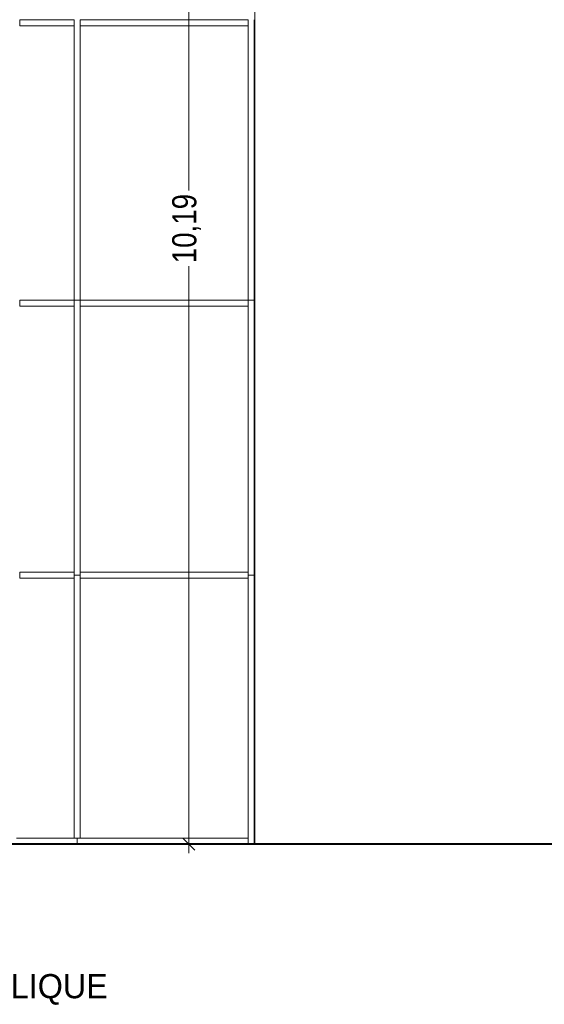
# Model space of a CAD drawing. Header units: millimetres. Extents: x 52659 to 1698020, y -10054 to 104697.
# Tile 333 of 363: x 1324395 to 1328736, y 2416 to 10561. Entities that reach past the tile are written whole.
import ezdxf

# ---------------------------------------------------------------- set-up
doc = ezdxf.new("R2010")
doc.units = ezdxf.units.MM
doc.header["$MEASUREMENT"] = 0
for name, color, linetype in [('01-02 Terrain 2D - limites parcelles.Terrain', 7, 'Continuous'), ('05-02 Cotation 200ème 100ème.Cotations', 7, 'Continuous'), ('06-05 Etiquette.Texte', 7, 'Continuous'), ('A-GLAZ-CWMG-OTLN.Modèle IFC', 7, 'Continuous'), ('A-WALL-____-OTLN.Modèle IFC', 7, 'Continuous')]:
    doc.layers.add(name, color=color, linetype=linetype)
doc.styles.add('STYLE_GENERE_3', font='ARIALN.TTF')
doc.dimstyles.new('STYLE_GENERE__2', dxfattribs={"dimtxt": 200, "dimasz": 95, "dimexe": 0.18, "dimexo": 100, "dimgap": 0, "dimtad": 0, "dimlfac": 0.001, "dimzin": 0, "dimdsep": 46, "dimtxsty": 'STYLE_GENERE_3', "dimblk": 'ARROWHEAD_6', "dimblk1": 'ARROWHEAD_6', "dimblk2": 'ARROWHEAD_6', "dimcen": 0.09, "dimclrd": 7, "dimclre": 7, "dimclrt": 7, "dimazin": 0, "dimtfac": 1, "dimtdec": 4, "dimtmove": 0, "dimatfit": 3, "dimfxl": 1, "dimtolj": 1, "dimtzin": 0, "dimarcsym": 0})
doc.dimstyles.new('STYLE_GENERE__4', dxfattribs={"dimtxt": 0.18, "dimasz": 145.92, "dimexe": 0.18, "dimexo": 0.0625, "dimgap": 0, "dimtad": 0, "dimtih": 1, "dimtoh": 1, "dimdec": 4, "dimzin": 0, "dimdsep": 46, "dimcen": 0.09, "dimadec": 0, "dimazin": 0, "dimtfac": 1, "dimtdec": 4, "dimtmove": 0, "dimatfit": 3, "dimldrblk": 'ARROWHEAD_1', "dimfxl": 1, "dimtolj": 1, "dimtzin": 0, "dimarcsym": 0})

# ---------------------------------------------------------------- blocks, each defined once
blk = doc.blocks.new('Élément de coupe_844_4', base_point=(1305239.9, 3740.7))
at = {"layer": 'A-WALL-____-OTLN.Modèle IFC', "color": 7, "linetype": 'Continuous', "lineweight": 9}
for p, q in [((1326339.9, 6940.7), (1326339.9, 3740.7)), ((1334289.9, 6940.7), (1334289.9, 3740.7)), ((1326339.9, 3740.7), (1334289.9, 3740.7))]:
    blk.add_line(p, q, dxfattribs=at)
blk = doc.blocks.new('Élément de coupe_874_4', base_point=(1305239.9, 3740.7))
at = {"layer": 'A-GLAZ-CWMG-OTLN.Modèle IFC', "color": 7, "linetype": 'Continuous', "lineweight": 18}
for p, q in [((1324845, 5940.7), (1324845, 3790.7)), ((1324895, 5940.7), (1324895, 3790.7))]:
    blk.add_line(p, q, dxfattribs=at)
blk = doc.blocks.new('Élément de coupe_877_4', base_point=(1305239.9, 3740.7))
at = {"layer": 'A-GLAZ-CWMG-OTLN.Modèle IFC', "color": 7, "linetype": 'Continuous', "lineweight": 18}
for p, q in [((1326284.9, 5940.7), (1326284.9, 3790.7)), ((1326334.9, 5940.7), (1326334.9, 3790.7)), ((1326334.9, 3740.7), (1326284.9, 3740.7))]:
    blk.add_line(p, q, dxfattribs=at)
blk = doc.blocks.new('Élément de coupe_882_4', base_point=(1305239.9, 3740.7))
at = {"layer": 'A-GLAZ-CWMG-OTLN.Modèle IFC', "color": 7, "linetype": 'Continuous', "lineweight": 18}
for p, q in [((1326334.9, 3740.7), (1326334.9, 3790.7)), ((1326339.9, 3790.7), (1326334.9, 3790.7)), ((1326339.9, 3740.7), (1326334.9, 3740.7))]:
    blk.add_line(p, q, dxfattribs=at)
blk = doc.blocks.new('Élément de coupe_884_4', base_point=(1305239.9, 3740.7))
at = {"layer": 'A-GLAZ-CWMG-OTLN.Modèle IFC', "color": 7, "linetype": 'Continuous', "lineweight": 18}
for p, q in [((1324895, 3790.7), (1324870, 3790.7)), ((1326284.9, 3790.7), (1324895, 3790.7)), ((1326284.9, 3740.7), (1326284.9, 3790.7)), ((1326284.9, 3740.7), (1324870, 3740.7))]:
    blk.add_line(p, q, dxfattribs=at)
blk = doc.blocks.new('Élément de coupe_885_4', base_point=(1305239.9, 3740.7))
at = {"layer": 'A-GLAZ-CWMG-OTLN.Modèle IFC', "color": 7, "linetype": 'Continuous', "lineweight": 18}
for p, q in [((1324395, 3790.7), (1324370, 3790.7)), ((1324845, 3790.7), (1324395, 3790.7)), ((1324870, 3790.7), (1324845, 3790.7)), ((1324870, 3740.7), (1324870, 3790.7)), ((1324870, 3740.7), (1324370, 3740.7))]:
    blk.add_line(p, q, dxfattribs=at)
blk = doc.blocks.new('Élément de coupe_890_4', base_point=(1305239.9, 3740.7))
at = {"layer": 'A-GLAZ-CWMG-OTLN.Modèle IFC', "color": 7, "linetype": 'Continuous', "lineweight": 18}
for p, q in [((1324845, 8190.7), (1324845, 5990.7)), ((1324895, 8190.7), (1324895, 5990.7)), ((1324895, 5965.7), (1324845, 5965.7))]:
    blk.add_line(p, q, dxfattribs=at)
blk = doc.blocks.new('Élément de coupe_892_4', base_point=(1305239.9, 3740.7))
at = {"layer": 'A-GLAZ-CWMG-OTLN.Modèle IFC', "color": 7, "linetype": 'Continuous', "lineweight": 18}
for p, q in [((1326284.9, 8190.7), (1326284.9, 5990.7)), ((1326334.9, 8190.7), (1326334.9, 5990.7)), ((1326334.9, 5965.7), (1326284.9, 5965.7))]:
    blk.add_line(p, q, dxfattribs=at)
blk = doc.blocks.new('Élément de coupe_896_4', base_point=(1305239.9, 3740.7))
at = {"layer": 'A-GLAZ-CWMG-OTLN.Modèle IFC', "color": 7, "linetype": 'Continuous', "lineweight": 18}
for p, q in [((1326334.9, 5990.7), (1326334.9, 5940.7)), ((1326334.9, 5990.7), (1326339.9, 5990.7)), ((1326334.9, 5940.7), (1326339.9, 5940.7))]:
    blk.add_line(p, q, dxfattribs=at)
blk = doc.blocks.new('Élément de coupe_898_4', base_point=(1305239.9, 3740.7))
at = {"layer": 'A-GLAZ-CWMG-OTLN.Modèle IFC', "color": 7, "linetype": 'Continuous', "lineweight": 18}
for p, q in [((1324895, 5990.7), (1324895, 5940.7)), ((1324895, 5990.7), (1326284.9, 5990.7)), ((1326284.9, 5990.7), (1326284.9, 5940.7)), ((1324895, 5940.7), (1326284.9, 5940.7))]:
    blk.add_line(p, q, dxfattribs=at)
blk = doc.blocks.new('Élément de coupe_899_4', base_point=(1305239.9, 3740.7))
at = {"layer": 'A-GLAZ-CWMG-OTLN.Modèle IFC', "color": 7, "linetype": 'Continuous', "lineweight": 18}
for p, q in [((1324395, 5990.7), (1324395, 5940.7)), ((1324395, 5990.7), (1324845, 5990.7)), ((1324845, 5990.7), (1324845, 5940.7)), ((1324395, 5940.7), (1324845, 5940.7))]:
    blk.add_line(p, q, dxfattribs=at)
blk = doc.blocks.new('Élément de coupe_904_4', base_point=(1305239.9, 3740.7))
at = {"layer": 'A-GLAZ-CWMG-OTLN.Modèle IFC', "color": 7, "linetype": 'Continuous', "lineweight": 18}
for p, q in [((1324895, 8240.7), (1324895, 8190.7)), ((1324895, 8240.7), (1326284.9, 8240.7)), ((1326284.9, 8240.7), (1326284.9, 8190.7)), ((1324895, 8190.7), (1326284.9, 8190.7))]:
    blk.add_line(p, q, dxfattribs=at)
blk = doc.blocks.new('Élément de coupe_906_4', base_point=(1305239.9, 3740.7))
at = {"layer": 'A-GLAZ-CWMG-OTLN.Modèle IFC', "color": 7, "linetype": 'Continuous', "lineweight": 18}
for p, q in [((1324395, 8240.7), (1324395, 8190.7)), ((1324395, 8240.7), (1324845, 8240.7)), ((1324845, 8240.7), (1324845, 8190.7)), ((1324395, 8190.7), (1324845, 8190.7))]:
    blk.add_line(p, q, dxfattribs=at)
blk = doc.blocks.new('Élément de coupe_911_4', base_point=(1305239.9, 3740.7))
at = {"layer": 'A-GLAZ-CWMG-OTLN.Modèle IFC', "color": 7, "linetype": 'Continuous', "lineweight": 18}
for p, q in [((1326334.9, 8240.7), (1326334.9, 8190.7)), ((1326334.9, 8240.7), (1326339.9, 8240.7)), ((1326334.9, 8190.7), (1326339.9, 8190.7))]:
    blk.add_line(p, q, dxfattribs=at)
blk = doc.blocks.new('Élément de coupe_938_4', base_point=(1305239.9, 3740.7))
at = {"layer": 'A-WALL-____-OTLN.Modèle IFC', "color": 7, "linetype": 'Continuous', "lineweight": 9}
for p, q in [((1326339.9, 10360.7), (1326339.9, 6940.7)), ((1334289.9, 7140.7), (1334289.9, 9960.7)), ((1334289.9, 6940.7), (1334289.9, 7140.7))]:
    blk.add_line(p, q, dxfattribs=at)
blk = doc.blocks.new('Élément de coupe_958_4', base_point=(1305239.9, 3740.7))
at = {"layer": 'A-GLAZ-CWMG-OTLN.Modèle IFC', "color": 7, "linetype": 'Continuous', "lineweight": 18}
for p, q in [((1324395, 10560.7), (1324395, 10510.7)), ((1324395, 10560.7), (1324845, 10560.7)), ((1324395, 10510.7), (1324845, 10510.7)), ((1324845, 10560.7), (1324845, 10510.7))]:
    blk.add_line(p, q, dxfattribs=at)
blk = doc.blocks.new('Élément de coupe_962_4', base_point=(1305239.9, 3740.7))
at = {"layer": 'A-GLAZ-CWMG-OTLN.Modèle IFC', "color": 7, "linetype": 'Continuous', "lineweight": 18}
for p, q in [((1324895, 10560.7), (1324895, 10510.7)), ((1324895, 10560.7), (1326284.9, 10560.7)), ((1324895, 10510.7), (1326284.9, 10510.7)), ((1326284.9, 10560.7), (1326284.9, 10510.7))]:
    blk.add_line(p, q, dxfattribs=at)
blk = doc.blocks.new('Élément de coupe_973_4', base_point=(1305239.9, 3740.7))
at = {"layer": 'A-GLAZ-CWMG-OTLN.Modèle IFC', "color": 7, "linetype": 'Continuous', "lineweight": 18}
for p, q in [((1324845, 10510.7), (1324845, 8240.7)), ((1324895, 10510.7), (1324895, 8240.7)), ((1324895, 8240.7), (1324845, 8240.7))]:
    blk.add_line(p, q, dxfattribs=at)
blk = doc.blocks.new('Élément de coupe_975_4', base_point=(1305239.9, 3740.7))
at = {"layer": 'A-GLAZ-CWMG-OTLN.Modèle IFC', "color": 7, "linetype": 'Continuous', "lineweight": 18}
for p, q in [((1326284.9, 10510.7), (1326284.9, 8240.7)), ((1326334.9, 10560.7), (1326334.9, 8240.7)), ((1326334.9, 8240.7), (1326284.9, 8240.7))]:
    blk.add_line(p, q, dxfattribs=at)
blk = doc.blocks.new('Élément de coupe_987_4', base_point=(1305239.9, 3740.7))
at = {"layer": 'A-WALL-____-OTLN.Modèle IFC', "color": 7, "linetype": 'Continuous', "lineweight": 9}
for p in [(1326339.9, 10360.7), (1326619.9, 13718.3)]:
    blk.add_line(p, (1326339.9, 13718.3), dxfattribs=at)
blk = doc.blocks.new('*D1493', base_point=(1305239.9, 3740.7))
at = {"layer": '05-02 Cotation 200ème 100ème.Cotations', "color": 7, "linetype": 'Continuous', "lineweight": 25, "transparency": 16777216}
for p, q in [((1324127, 10610.7), (1324227, 10510.7)), ((1324127, 8290.7), (1324227, 8190.7))]:
    blk.add_line(p, q, dxfattribs=at)
at = {"layer": '05-02 Cotation 200ème 100ème.Cotations', "color": 7, "linetype": 'Continuous', "lineweight": 13, "transparency": 16777216}
for p, q in [((1324270.7, 10560.7), (1324083.2, 10560.7)), ((1324177, 9649.6), (1324177, 10560.7)), ((1324177, 8240.7), (1324177, 9151.8)), ((1324270.7, 8240.7), (1324083.2, 8240.7))]:
    blk.add_line(p, q, dxfattribs=at)
at = {"layer": '05-02 Cotation 200ème 100ème.Cotations', "color": 7, "lineweight": 9, "transparency": 16777216, "insert": (1324277, 9176.7), "char_height": 200, "attachment_point": 7, "rotation": 90, "style": 'STYLE_GENERE_3'}
blk.add_mtext('\\A1;2,32', dxfattribs=at)
blk = doc.blocks.new('ARROWHEAD_6')
at = {"color": 0, "linetype": 'Continuous', "lineweight": 0}
for p, q in [((0, 0), (-1, 0)), ((-0.5, -0.5), (0.5, 0.5))]:
    blk.add_line(p, q, dxfattribs=at)
blk = doc.blocks.new('*D1494', base_point=(1305239.9, 3740.7))
at = {"layer": '05-02 Cotation 200ème 100ème.Cotations', "color": 7, "linetype": 'Continuous', "lineweight": 25, "transparency": 16777216}
for p, q in [((1324127, 12910.7), (1324227, 12810.7)), ((1324127, 10610.7), (1324227, 10510.7))]:
    blk.add_line(p, q, dxfattribs=at)
at = {"layer": '05-02 Cotation 200ème 100ème.Cotations', "color": 7, "linetype": 'Continuous', "lineweight": 13, "transparency": 16777216}
for p, q in [((1324270.7, 12860.7), (1324083.2, 12860.7)), ((1324177, 11959.6), (1324177, 12860.7)), ((1324177, 10560.7), (1324177, 11461.8)), ((1324270.7, 10560.7), (1324083.2, 10560.7))]:
    blk.add_line(p, q, dxfattribs=at)
at = {"layer": '05-02 Cotation 200ème 100ème.Cotations', "color": 7, "lineweight": 9, "transparency": 16777216, "insert": (1324277, 11486.7), "char_height": 200, "attachment_point": 7, "rotation": 90, "style": 'STYLE_GENERE_3'}
blk.add_mtext('\\A1;2,30', dxfattribs=at)
blk = doc.blocks.new('*D1498', base_point=(1305239.9, 3740.7))
at = {"layer": '05-02 Cotation 200ème 100ème.Cotations', "color": 7, "linetype": 'Continuous', "lineweight": 13, "transparency": 16777216}
for p, q in [((1325887.8, 13927.6), (1325700.3, 13927.6)), ((1325794.1, 13927.6), (1325794.1, 14002.6)), ((1325794.1, 9147), (1325794.1, 13927.6)), ((1325794.1, 3740.7), (1325794.1, 8521.3)), ((1325887.8, 3740.7), (1325700.3, 3740.7)), ((1325794.1, 3665.7), (1325794.1, 3740.7))]:
    blk.add_line(p, q, dxfattribs=at)
at = {"layer": '05-02 Cotation 200ème 100ème.Cotations', "color": 7, "linetype": 'Continuous', "lineweight": 25, "transparency": 16777216}
for p, q in [((1325844.1, 13877.6), (1325744.1, 13977.6)), ((1325744.1, 3790.7), (1325844.1, 3690.7))]:
    blk.add_line(p, q, dxfattribs=at)
at = {"layer": '05-02 Cotation 200ème 100ème.Cotations', "color": 7, "lineweight": 9, "transparency": 16777216, "insert": (1325894.1, 8546.1), "char_height": 200, "attachment_point": 7, "rotation": 90, "style": 'STYLE_GENERE_3'}
blk.add_mtext('\\A1;10,19', dxfattribs=at)
blk = doc.blocks.new('ARROWHEAD_1')
at = {"color": 0, "linetype": 'Continuous', "lineweight": 0}
blk.add_line((0, 0), (-1, 0), dxfattribs=at)
blk.add_circle((0, 0), 0.25, dxfattribs=at)

msp = doc.modelspace()

# ---------------------------------------------------------------- linework, layer by layer
at = {"layer": '01-02 Terrain 2D - limites parcelles.Terrain', "color": 7, "linetype": 'Continuous', "lineweight": 40, "flags": 128}
msp.add_lwpolyline([(1394429.503, 3740.697), (1287746.743, 3740.697)], dxfattribs=at)
at = {"layer": '01-02 Terrain 2D - limites parcelles.Terrain', "color": 254, "linetype": 'Continuous', "lineweight": 13, "true_color": 0xe8e8e8, "flags": 128}
msp.add_lwpolyline([(1293802.174, 3740.697), (1329482.416, 3740.697), (1361677.837, 3740.697)], dxfattribs=at)

# ---------------------------------------------------------------- block references
at = {"layer": 'A-GLAZ-CWMG-OTLN.Modèle IFC', "lineweight": 0}
for name in ['Élément de coupe_958_4', 'Élément de coupe_973_4', 'Élément de coupe_962_4', 'Élément de coupe_975_4', 'Élément de coupe_906_4', 'Élément de coupe_904_4', 'Élément de coupe_911_4', 'Élément de coupe_890_4', 'Élément de coupe_892_4', 'Élément de coupe_899_4', 'Élément de coupe_898_4', 'Élément de coupe_896_4', 'Élément de coupe_874_4', 'Élément de coupe_877_4', 'Élément de coupe_885_4', 'Élément de coupe_884_4', 'Élément de coupe_882_4']:
    msp.add_blockref(name, (1305239.898, 3740.697), dxfattribs=at)
at = {"layer": 'A-WALL-____-OTLN.Modèle IFC', "lineweight": 0}
for name in ['Élément de coupe_987_4', 'Élément de coupe_938_4', 'Élément de coupe_844_4']:
    msp.add_blockref(name, (1305239.898, 3740.697), dxfattribs=at)

# ---------------------------------------------------------------- texts
at = {"layer": '06-05 Etiquette.Texte', "color": 7, "linetype": 'Continuous', "lineweight": 9, "insert": (1322433.994, 2666.552), "char_height": 200, "attachment_point": 1}
msp.add_mtext('\\A1;PORTE METALLIQUE ', dxfattribs=at)

# ---------------------------------------------------------------- dimensions: what is measured, and where the dimension line sits
at = {"layer": '05-02 Cotation 200ème 100ème.Cotations', "color": 7, "linetype": 'Continuous', "lineweight": 13}
for base, p1, p2, picture, middle in [((1325794.062, 13927.564), (1324610.662, 3740.697), (1324610.662, 13927.564), '*D1498', (1325794.062, 8882.13)), ((1324176.958, 12860.697), (1326284.898, 10560.697), (1326266.582, 12860.697), '*D1494', (1324176.958, 11746.461)), ((1324176.958, 10560.697), (1324344.993, 8240.697), (1326284.898, 10560.697), '*D1493', (1324176.958, 9436.461))]:
    dim = msp.add_linear_dim(base=base, p1=p1, p2=p2, angle=90, dimstyle='STYLE_GENERE__2', dxfattribs=at)
    dim.commit()
    dim.dimension.update_dxf_attribs({"geometry": picture, "text_midpoint": middle, "dimtype": 160, "text_rotation": 90})

# ---------------------------------------------------------------- leaders
at = {"layer": '06-05 Etiquette.Texte', "color": 7, "linetype": 'Continuous', "lineweight": 9, "annotation_type": 0, "has_hookline": 1, "hookline_direction": 0, "text_width": 3066.667}
msp.add_leader([(1322433.994, 4521.71), (1322288.074, 2666.552), (1322433.994, 2666.552)], dimstyle='STYLE_GENERE__4', dxfattribs=at)

doc.saveas('drawing.dxf')
